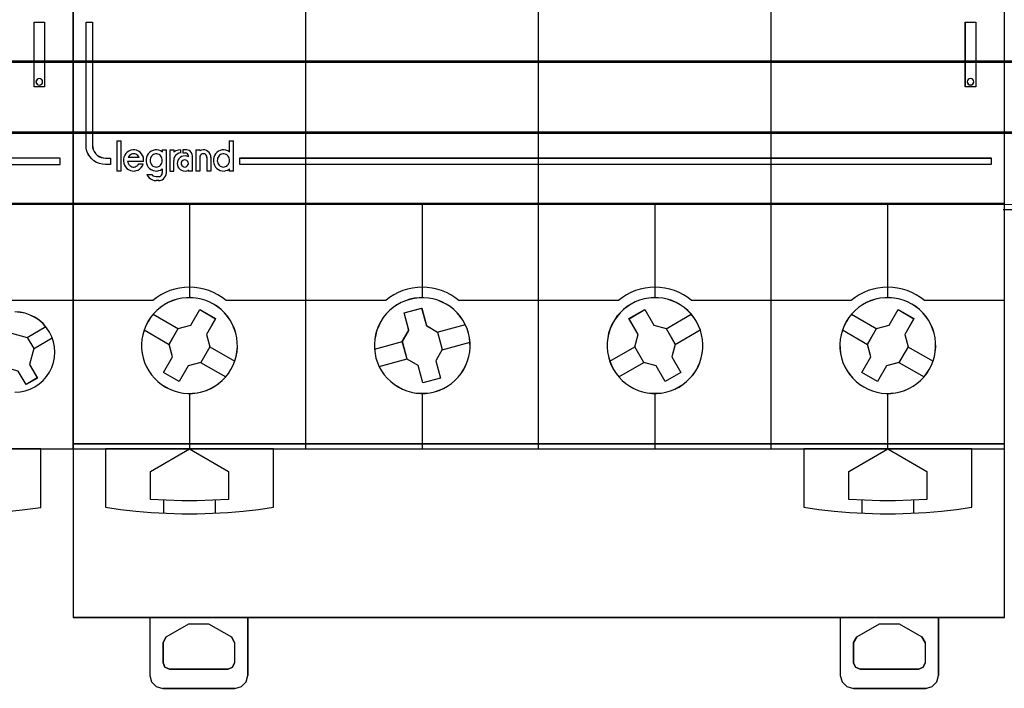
# Model space of a CAD drawing. Header units: millimetres. Extents: x -1290 to 1795, y -4192 to -1311.
# Tile 634 of 656: x 1080 to 1096, y -2899 to -2889. Entities that reach past the tile are written whole.
import ezdxf

# ---------------------------------------------------------------- set-up
doc = ezdxf.new("R2010")
doc.units = ezdxf.units.MM
doc.layers.add('30', color=7, linetype='Continuous')
doc.layers.add('45', color=7, linetype='Continuous')
doc.layers.add('Aparatura', color=7, linetype='Continuous', lineweight=13)

# ---------------------------------------------------------------- blocks, each defined once
blk = doc.blocks.new('*U374')
at = {"layer": '30', "color": 7}
for points in [[(548.842747, -112.648837), (117.158256, -112.648837), (117.158256, -114.163638), (117.158256, -135.23314), (117.158256, -136.747941), (548.842747, -136.747941), (548.842747, -135.23314), (548.842747, -114.163638), (548.842747, -112.648837)], [(117.158256, -136.659968), (548.842747, -136.659968), (117.158256, -136.659968)], [(548.842747, -136.659968), (117.158256, -136.659968), (117.158256, -138.13771), (117.158256, -139.699098), (117.158256, -142.236353), (548.842747, -142.236353), (548.842747, -139.699098), (548.842747, -138.13771), (548.842747, -136.659968)], [(548.79978, -136.703057), (117.201224, -136.703057), (117.201224, -138.157962), (117.201224, -139.69522), (117.201224, -142.193264), (548.79978, -142.193264), (548.79978, -139.69522), (548.79978, -138.157962), (548.79978, -136.703057)], [(117.158256, -142.14838), (548.842747, -142.14838), (117.158256, -142.14838)]]:
    blk.add_lwpolyline(points, close=True, dxfattribs=at)
blk = doc.blocks.new('*U375')
at = {"layer": '45', "color": 7}
for points in [[(153.640272, -83.671744), (171.62861, -83.671744), (171.62861, -83.671744), (171.62861, -166.638872), (171.62861, -166.638872), (153.640272, -166.638872), (153.640272, -166.638872), (135.646092, -166.638872), (135.646092, -166.638872), (117.657754, -166.638872), (117.657754, -166.638872), (117.657754, -83.671744), (117.657754, -83.671744), (135.646092, -83.671744), (135.646092, -83.671744), (153.640272, -83.671744), (153.640272, -83.671744)], [(153.637885, -83.67713), (171.623239, -83.67713), (171.623239, -166.633485), (153.637885, -166.633485), (135.646689, -166.633485), (117.661335, -166.633485), (117.661335, -83.67713), (135.646689, -83.67713), (153.637885, -83.67713)], [(168.613719, -138.656407), (168.613719, -133.650946), (168.613719, -133.650946), (169.426522, -133.650946), (169.426522, -133.650946), (169.426522, -138.656407), (169.426522, -138.656407), (168.613719, -138.656407), (168.613719, -138.656407)], [(168.61909, -138.651021), (168.61909, -133.656332), (169.421151, -133.656332), (169.421151, -138.651021), (168.61909, -138.651021)], [(130.553398, -144.152001), (130.553398, -144.649315), (170.624243, -144.649315), (170.624243, -144.152001), (130.553398, -144.152001)], [(165.38936, -157.135358), (166.254294, -156.638722), (166.862085, -157.684579), (168.089355, -158.011774), (168.586107, -158.876504), (168.258835, -160.103486), (168.860782, -161.1435), (167.995849, -161.645978), (167.393902, -160.605965), (166.166631, -160.272927), (165.664035, -159.408196), (165.991307, -158.181214), (165.38936, -157.135358)], [(156.131638, -166.628099), (156.131638, -171.141374), (156.131638, -171.141374), (157.558089, -171.334549), (159.007924, -171.480894), (160.451913, -171.580408), (161.895902, -171.638946), (163.351583, -171.638946), (164.795572, -171.580408), (166.245407, -171.480894), (167.689396, -171.334549), (169.127539, -171.141374), (169.127539, -171.141374), (169.127539, -166.628099), (156.131638, -166.628099)]]:
    blk.add_lwpolyline(points, close=True, dxfattribs=at)
at = {"layer": '45', "color": 255}
for points in [[(169.274345, -138.252451), (169.256421, -138.156922), (169.202649, -138.067362), (169.119004, -138.013627), (169.023409, -137.995715), (168.92184, -138.013627), (168.84417, -138.067362), (168.784423, -138.156922), (168.760524, -138.252451), (168.784423, -138.353952), (168.84417, -138.43157), (168.92184, -138.485305), (169.023409, -138.509188), (169.119004, -138.485305), (169.202649, -138.43157), (169.256421, -138.353952), (169.274345, -138.252451)], [(169.268974, -138.253349), (169.251425, -138.159489), (169.198777, -138.071496), (169.116881, -138.0187), (169.023285, -138.001101), (168.923839, -138.0187), (168.847792, -138.071496), (168.789294, -138.159489), (168.765895, -138.253349), (168.789294, -138.353075), (168.847792, -138.429336), (168.923839, -138.482132), (169.023285, -138.505597), (169.116881, -138.482132), (169.198777, -138.429336), (169.251425, -138.353075), (169.268974, -138.253349)]]:
    blk.add_lwpolyline(points, close=True, dxfattribs=at)
at = {"layer": '45', "color": 1}
blk.add_lwpolyline([(130.548027, -144.146615), (130.548027, -144.654701), (130.548027, -144.654701), (170.629614, -144.654701), (170.629614, -144.654701), (170.629614, -144.146615), (170.629614, -144.146615), (130.548027, -144.146615), (130.548027, -144.146615)], close=True, dxfattribs=at)
at = {"layer": '45', "color": 7}
for points in [[(117.657754, -147.645769), (171.62861, -147.645769)], [(167.124176, -162.247424), (167.527869, -162.218167), (167.91986, -162.142098), (168.306, -162.007516), (168.674589, -161.831973), (169.008074, -161.603768), (169.318157, -161.334603), (169.581435, -161.030329), (169.809609, -160.696799), (169.990978, -160.334011), (170.119692, -159.947818), (170.19575, -159.549921), (170.225003, -159.140322), (170.19575, -158.736575), (170.119692, -158.338678), (169.985127, -157.952485), (169.809609, -157.595549), (169.809609, -157.595549), (169.581435, -157.256167), (169.312307, -156.946042), (169.008074, -156.676877), (168.674589, -156.454523), (168.306, -156.27898), (167.92571, -156.144398), (167.527869, -156.068329), (167.118325, -156.039072)], [(167.125071, -162.242038), (167.528181, -162.212823), (167.919606, -162.136864), (168.30519, -162.002476), (168.673247, -161.827188), (169.00625, -161.599313), (169.315885, -161.330537), (169.578783, -161.026703), (169.806628, -160.693655), (169.987735, -160.331391), (170.116263, -159.945757), (170.192211, -159.548436), (170.221422, -159.139429), (170.192211, -158.736265), (170.116263, -158.338944), (169.981893, -157.953309), (169.806628, -157.596889), (169.806628, -157.596889), (169.578783, -157.257998), (169.310043, -156.948321), (169.00625, -156.679545), (168.673247, -156.457513), (168.30519, -156.282224), (167.925449, -156.147836), (167.528181, -156.071878), (167.119229, -156.042663)], [(166.860511, -157.681442), (168.090946, -158.009342), (168.090946, -158.009342), (168.58898, -158.875932), (168.58898, -158.875932), (168.260864, -160.105554), (168.260864, -160.105554), (168.864363, -161.147805), (168.864363, -161.147805), (167.997199, -161.651364), (167.997199, -161.651364), (167.3937, -160.609114)], [(168.081995, -158.017558), (169.524989, -157.17733)], [(168.579703, -158.882921), (170.020907, -158.048079)]]:
    blk.add_lwpolyline(points, dxfattribs=at)
at = {"layer": '45', "color": 251}
blk.add_lwpolyline([(117.657754, -155.132416), (171.62861, -155.132416)], dxfattribs=at)
blk = doc.blocks.new('*U376')
at = {"layer": '45', "color": 7}
for points in [[(225.578194, -83.666358), (243.567074, -83.666358), (243.567074, -83.666358), (243.567074, -166.638872), (243.567074, -166.638872), (225.578194, -166.638872), (225.578194, -166.638872), (207.589314, -166.638872), (207.589314, -166.638872), (189.612119, -166.638872), (189.612119, -166.638872), (171.623239, -166.638872), (171.623239, -166.638872), (171.623239, -83.666358), (171.623239, -83.666358), (189.612119, -83.666358), (189.612119, -83.666358), (207.589314, -83.666358), (207.589314, -83.666358), (225.578194, -83.666358), (225.578194, -83.666358)], [(172.631187, -133.649151), (173.122387, -133.649151), (173.122387, -143.142123), (173.13993, -143.317378), (173.180864, -143.486791), (173.256883, -143.644521), (173.356292, -143.784725), (173.48494, -143.913245), (173.625283, -144.012556), (173.783169, -144.0885), (173.95275, -144.129392), (174.128179, -144.146918), (174.51997, -144.146918), (174.51997, -144.649315), (174.128179, -144.649315), (173.894274, -144.625948), (173.660369, -144.573371), (173.438159, -144.479902), (173.23934, -144.357224), (173.063911, -144.205336), (172.911873, -144.030081), (172.789073, -143.831459), (172.695511, -143.60947), (172.642882, -143.375797), (172.631187, -143.142123), (172.631187, -133.649151)], [(240.559343, -133.64556), (241.370356, -133.64556), (241.370356, -133.64556), (241.370356, -138.656407), (241.370356, -138.656407), (240.559343, -138.656407), (240.559343, -138.656407), (240.559343, -133.64556), (240.559343, -133.64556)], [(240.564714, -133.649151), (241.366776, -133.649151), (241.366776, -138.651021), (240.564714, -138.651021), (240.564714, -133.649151)], [(178.048412, -144.841419), (178.137083, -144.829603), (178.225754, -144.805971), (178.302603, -144.764615), (178.37354, -144.705535), (178.432654, -144.628731), (178.479945, -144.540112), (178.503591, -144.451492), (178.521325, -144.356964), (178.509503, -144.256528), (178.491768, -144.162001), (178.450388, -144.079289), (178.403097, -144.002485), (178.343983, -143.931589), (178.267134, -143.872509), (178.178463, -143.837061), (178.095703, -143.825246), (178.00112, -143.825246), (177.918361, -143.837061), (177.835601, -143.872509), (177.758752, -143.931589), (177.687815, -144.002485), (177.640524, -144.079289), (177.605055, -144.162001), (177.58141, -144.256528), (177.58141, -144.356964), (177.587321, -144.451492), (177.62279, -144.540112), (177.66417, -144.628731), (177.723284, -144.705535), (177.794221, -144.764615), (177.876981, -144.805971), (177.959741, -144.829603), (178.048412, -144.841419)], [(180.535431, -144.567302), (180.517585, -144.477916), (180.475946, -144.400448), (180.416461, -144.340857), (180.339131, -144.299144), (180.255853, -144.281267), (180.166626, -144.299144), (180.095244, -144.340857), (180.035759, -144.400448), (179.988171, -144.477916), (179.982223, -144.567302), (179.988171, -144.650729), (180.035759, -144.728196), (180.095244, -144.787787), (180.166626, -144.829501), (180.255853, -144.841419), (180.339131, -144.829501), (180.416461, -144.787787), (180.475946, -144.728196), (180.517585, -144.650729), (180.535431, -144.567302)], [(183.240868, -144.841419), (183.329539, -144.829603), (183.412299, -144.805971), (183.495059, -144.764615), (183.565996, -144.705535), (183.62511, -144.628731), (183.66649, -144.540112), (183.701958, -144.451492), (183.70787, -144.356964), (183.70787, -144.256528), (183.684224, -144.162001), (183.648756, -144.079289), (183.595553, -144.002485), (183.530527, -143.931589), (183.453679, -143.872509), (183.370919, -143.837061), (183.282248, -143.825246), (183.193576, -143.825246), (183.104905, -143.837061), (183.022145, -143.872509), (182.945297, -143.931589), (182.886183, -144.002485), (182.838891, -144.079289), (182.7916, -144.162001), (182.773866, -144.256528), (182.767954, -144.356964), (182.785688, -144.451492), (182.809334, -144.540112), (182.850714, -144.628731), (182.909828, -144.705535), (182.986677, -144.764615), (183.063525, -144.805971), (183.152196, -144.829603), (183.240868, -144.841419)], [(183.824669, -160.492243), (183.994329, -160.164654), (184.128887, -159.825365), (184.222492, -159.474377), (184.292696, -159.117539), (184.321948, -158.754851), (184.316098, -158.398012), (184.275145, -158.035324), (184.199091, -157.678486), (184.087934, -157.333347), (183.941676, -156.999908), (183.766165, -156.684019), (183.561403, -156.379829), (183.321539, -156.110738), (183.064124, -155.853346), (182.777457, -155.631054), (182.473239, -155.43216), (182.14562, -155.262516), (181.8063, -155.12797), (181.455279, -155.034373), (181.110109, -154.964176), (180.735687, -154.934927), (180.378816, -154.940776), (180.016095, -154.981725), (179.659224, -155.057773), (179.314053, -155.168919), (178.980584, -155.315164), (178.664665, -155.490658), (178.366298, -155.695402), (178.091331, -155.935244), (177.833916, -156.192635), (177.611603, -156.479276), (177.412692, -156.789315), (177.248882, -157.111055), (177.108474, -157.450344), (177.014868, -157.801332), (176.944664, -158.15817), (176.915412, -158.520858), (176.921263, -158.877697), (176.962215, -159.240385), (177.03827, -159.597223), (177.149426, -159.942361), (177.295685, -160.2758), (177.471195, -160.59169), (177.681807, -160.89588), (177.915821, -161.164971), (178.173236, -161.422363), (178.459903, -161.644655), (178.769971, -161.843549), (179.09174, -162.007343), (179.43106, -162.147739), (179.782081, -162.241336), (180.138952, -162.311533), (180.501673, -162.340782), (180.858544, -162.334932), (181.227116, -162.293984), (181.578137, -162.217936), (181.923307, -162.10679), (182.256777, -161.960545), (182.572695, -161.785051), (182.876913, -161.580307), (183.146029, -161.340465), (183.403444, -161.083074), (183.625757, -160.796433), (183.824669, -160.492243)], [(183.819899, -160.489098), (183.989354, -160.161906), (184.123749, -159.823028), (184.217242, -159.472465), (184.287361, -159.11606), (184.316577, -158.753811), (184.310734, -158.397405), (184.269831, -158.035157), (184.193868, -157.678751), (184.082846, -157.334031), (183.936764, -157.000996), (183.761466, -156.68549), (183.556952, -156.381668), (183.317377, -156.112903), (183.060273, -155.855824), (182.773953, -155.633801), (182.470103, -155.435148), (182.142879, -155.265709), (181.80397, -155.131327), (181.453373, -155.037844), (181.10862, -154.967731), (180.734651, -154.938517), (180.378211, -154.94436), (180.015928, -154.985259), (179.659488, -155.061214), (179.314735, -155.172226), (178.981668, -155.318294), (178.666132, -155.493575), (178.368125, -155.69807), (178.093491, -155.937622), (177.836387, -156.194701), (177.614342, -156.480994), (177.415671, -156.790658), (177.25206, -157.112008), (177.111821, -157.450885), (177.018329, -157.801448), (176.948209, -158.157854), (176.918993, -158.520102), (176.924836, -158.876508), (176.965739, -159.238757), (177.041702, -159.595162), (177.152724, -159.939883), (177.298806, -160.272917), (177.474104, -160.588424), (177.684462, -160.892245), (177.918193, -161.16101), (178.175297, -161.41809), (178.461617, -161.640113), (178.771311, -161.838765), (179.092691, -162.002361), (179.431601, -162.142587), (179.782197, -162.23607), (180.138637, -162.306183), (180.50092, -162.335396), (180.857359, -162.329553), (181.225486, -162.288654), (181.576082, -162.212699), (181.920835, -162.101688), (182.253902, -161.95562), (182.569438, -161.780338), (182.873289, -161.575843), (183.142079, -161.336292), (183.399183, -161.079212), (183.621228, -160.792919), (183.819899, -160.489098)], [(202.178774, -157.68355), (202.067638, -157.332603), (201.921405, -156.999203), (201.745926, -156.677501), (201.535351, -156.379196), (201.307228, -156.104288), (201.038159, -155.852775), (200.763242, -155.62466), (200.447379, -155.431639), (200.125667, -155.267863), (199.798106, -155.127485), (199.441298, -155.033899), (199.084491, -154.963709), (198.721833, -154.940313), (198.359176, -154.940313), (197.996519, -154.987106), (197.645561, -155.063144), (197.300452, -155.174278), (196.967041, -155.314656), (196.651178, -155.495979), (196.347014, -155.694849), (196.072097, -155.934663), (195.820577, -156.192024), (195.592454, -156.478631), (195.399426, -156.782786), (195.235646, -157.104487), (195.101112, -157.443736), (195.001674, -157.794683), (194.931482, -158.15148), (194.908085, -158.514125), (194.908085, -158.876771), (194.954879, -159.239416), (195.025071, -159.602062), (195.142057, -159.941311), (195.28244, -160.27471), (195.463769, -160.590563), (195.668495, -160.894717), (195.902467, -161.169626), (196.165686, -161.421138), (196.452302, -161.649254), (196.756466, -161.842275), (197.078178, -162.00605), (197.417438, -162.14058), (197.762547, -162.240015), (198.119355, -162.310204), (198.482012, -162.333601), (198.844669, -162.333601), (199.207326, -162.286808), (199.558284, -162.210769), (199.903394, -162.099636), (200.236804, -161.959257), (200.552667, -161.777934), (200.856831, -161.579064), (201.131748, -161.33925), (201.389118, -161.07604), (201.611392, -160.795282), (201.804419, -160.491128), (201.979898, -160.163577), (202.102733, -159.830177), (202.21387, -159.47923), (202.272363, -159.122434), (202.307459, -158.759788), (202.295761, -158.397143), (202.260665, -158.034497), (202.178774, -157.68355)], [(202.175318, -157.685605), (202.064289, -157.335084), (201.918198, -157.002089), (201.742888, -156.680778), (201.532517, -156.382835), (201.304615, -156.10826), (201.035807, -155.857054), (200.761156, -155.629215), (200.445599, -155.436428), (200.124198, -155.272852), (199.796954, -155.132643), (199.440492, -155.039171), (199.084029, -154.969067), (198.721723, -154.945699), (198.359417, -154.945699), (197.997111, -154.992435), (197.646492, -155.068381), (197.301717, -155.17938), (196.968629, -155.319588), (196.653072, -155.500691), (196.349202, -155.699319), (196.074551, -155.938842), (195.823274, -156.195891), (195.595372, -156.48215), (195.402532, -156.785935), (195.238909, -157.107246), (195.104506, -157.446083), (195.005164, -157.796604), (194.93504, -158.152967), (194.911665, -158.515172), (194.911665, -158.877377), (194.958414, -159.239582), (195.028538, -159.601787), (195.145411, -159.940625), (195.285659, -160.27362), (195.466812, -160.589089), (195.671339, -160.892874), (195.905085, -161.167448), (196.168049, -161.418655), (196.454388, -161.646494), (196.758258, -161.839281), (197.079658, -162.002857), (197.41859, -162.137224), (197.763365, -162.236538), (198.119827, -162.306642), (198.482133, -162.33001), (198.84444, -162.33001), (199.206746, -162.283274), (199.557365, -162.207328), (199.90214, -162.096329), (200.235228, -161.956121), (200.550784, -161.775018), (200.854654, -161.57639), (201.129306, -161.336867), (201.386426, -161.073976), (201.608485, -160.793559), (201.801325, -160.489774), (201.976634, -160.162621), (202.099351, -159.829626), (202.21038, -159.479105), (202.268817, -159.122742), (202.303879, -158.760537), (202.292191, -158.398332), (202.257129, -158.036127), (202.175318, -157.685605)], [(219.79211, -156.788982), (219.593199, -156.478998), (219.370886, -156.192409), (219.11347, -155.935064), (218.838504, -155.695265), (218.540137, -155.490558), (218.224218, -155.315096), (217.890748, -155.168877), (217.545578, -155.05775), (217.188707, -154.981717), (216.825986, -154.940775), (216.469115, -154.934927), (216.106393, -154.96417), (215.749522, -155.034355), (215.398502, -155.127936), (215.059182, -155.268306), (214.737413, -155.432071), (214.427345, -155.630928), (214.146528, -155.847332), (213.889113, -156.104677), (213.649249, -156.379569), (213.444487, -156.677855), (213.263126, -156.999537), (213.122718, -157.332916), (213.005711, -157.677992), (212.929657, -158.034766), (212.894554, -158.39154), (212.882854, -158.754163), (212.917956, -159.116786), (212.98231, -159.47356), (213.081765, -159.824485), (213.210473, -160.163713), (213.380133, -160.491243), (213.579045, -160.795378), (213.807208, -161.076119), (214.058773, -161.339313), (214.339589, -161.573263), (214.632107, -161.783818), (214.953876, -161.953432), (215.281495, -162.105499), (215.626665, -162.216626), (215.989387, -162.286811), (216.340407, -162.333601), (216.708979, -162.333601), (217.0717, -162.310206), (217.428571, -162.240021), (217.779592, -162.140592), (218.113062, -162.011919), (218.440681, -161.842305), (218.744899, -161.643448), (219.031566, -161.421195), (219.288981, -161.16385), (219.528845, -160.888959), (219.733607, -160.590672), (219.909117, -160.274839), (220.055376, -159.94146), (220.160682, -159.596384), (220.242587, -159.23961), (220.283539, -158.876987), (220.28939, -158.520213), (220.260138, -158.15759), (220.189934, -157.800816), (220.096328, -157.449891), (219.95592, -157.110663), (219.79211, -156.788982)], [(219.78734, -156.790773), (219.588669, -156.48109), (219.366625, -156.194779), (219.109521, -155.937684), (218.834887, -155.698117), (218.53688, -155.49361), (218.221343, -155.318317), (217.888277, -155.17224), (217.543523, -155.061222), (217.187084, -154.985262), (216.824801, -154.94436), (216.468361, -154.938517), (216.106078, -154.967733), (215.749638, -155.03785), (215.399042, -155.131339), (215.060132, -155.271573), (214.738752, -155.435179), (214.429059, -155.633844), (214.148581, -155.850037), (213.891477, -156.107133), (213.651903, -156.381757), (213.447389, -156.679754), (213.266247, -157.001124), (213.126009, -157.334179), (213.009143, -157.678921), (212.933181, -158.035348), (212.898121, -158.391776), (212.886434, -158.754047), (212.921494, -159.116318), (212.98577, -159.472745), (213.085106, -159.82333), (213.213658, -160.162228), (213.383113, -160.489441), (213.581784, -160.793281), (213.809672, -161.073748), (214.060932, -161.336687), (214.34141, -161.57041), (214.633573, -161.780761), (214.954953, -161.95021), (215.282177, -162.10213), (215.62693, -162.213149), (215.989213, -162.283265), (216.339809, -162.33001), (216.707935, -162.33001), (217.070218, -162.306638), (217.426658, -162.236521), (217.777254, -162.137189), (218.110321, -162.008641), (218.437544, -161.839192), (218.741394, -161.640527), (219.027715, -161.41849), (219.284819, -161.161395), (219.524393, -160.88677), (219.728908, -160.588773), (219.904206, -160.273247), (220.050288, -159.940192), (220.155467, -159.59545), (220.237272, -159.239022), (220.278175, -158.876751), (220.284019, -158.520324), (220.254802, -158.158053), (220.184683, -157.801625), (220.091191, -157.451041), (219.950952, -157.112142), (219.78734, -156.790773)], [(237.771771, -160.492243), (237.941431, -160.164654), (238.081839, -159.825365), (238.175445, -159.474377), (238.239799, -159.117539), (238.274901, -158.754851), (238.26905, -158.398012), (238.228098, -158.035324), (238.152043, -157.678486), (238.040887, -157.333347), (237.894628, -156.999908), (237.719118, -156.684019), (237.508506, -156.379829), (237.274492, -156.110738), (237.017077, -155.853346), (236.73041, -155.631054), (236.420342, -155.43216), (236.098573, -155.262516), (235.759253, -155.12797), (235.408232, -155.034373), (235.051361, -154.964176), (234.68864, -154.934927), (234.331769, -154.940776), (233.969047, -154.981725), (233.612176, -155.057773), (233.267006, -155.168919), (232.933536, -155.315164), (232.617618, -155.490658), (232.3134, -155.695402), (232.044284, -155.935244), (231.786869, -156.192635), (231.564556, -156.479276), (231.365644, -156.789315), (231.195984, -157.111055), (231.061426, -157.450344), (230.967821, -157.801332), (230.897617, -158.15817), (230.868365, -158.520858), (230.874215, -158.877697), (230.915168, -159.240385), (230.991222, -159.597223), (231.102379, -159.942361), (231.248637, -160.2758), (231.424148, -160.59169), (231.62891, -160.89003), (231.868774, -161.164971), (232.126189, -161.422363), (232.412856, -161.644655), (232.717074, -161.837699), (233.044693, -162.007343), (233.384013, -162.147739), (233.735034, -162.241336), (234.080204, -162.311533), (234.454626, -162.340782), (234.811497, -162.334932), (235.174218, -162.293984), (235.531089, -162.217936), (235.87626, -162.10679), (236.209729, -161.960545), (236.525648, -161.785051), (236.818165, -161.574458), (237.098981, -161.340465), (237.356397, -161.083074), (237.57871, -160.796433), (237.771771, -160.492243)], [(237.76713, -160.489098), (237.936544, -160.161906), (238.076748, -159.823028), (238.170218, -159.472465), (238.234479, -159.11606), (238.26953, -158.753811), (238.263688, -158.397405), (238.222795, -158.035157), (238.146851, -157.678751), (238.035855, -157.334031), (237.889809, -157.000996), (237.714553, -156.68549), (237.504246, -156.381668), (237.270572, -156.112903), (237.01353, -155.855824), (236.727279, -155.633801), (236.41766, -155.435148), (236.096358, -155.265709), (235.75753, -155.131327), (235.407019, -155.037844), (235.050665, -154.967731), (234.68847, -154.938517), (234.332117, -154.94436), (233.969921, -154.985259), (233.613568, -155.061214), (233.268898, -155.172226), (232.935912, -155.318294), (232.620452, -155.493575), (232.316675, -155.69807), (232.04795, -155.937622), (231.790908, -156.194701), (231.568917, -156.480994), (231.370294, -156.790658), (231.20088, -157.112008), (231.066517, -157.450885), (230.973047, -157.801448), (230.902945, -158.157854), (230.873736, -158.520102), (230.879578, -158.876508), (230.920471, -159.238757), (230.996415, -159.595162), (231.10741, -159.939883), (231.253457, -160.272917), (231.428712, -160.588424), (231.633177, -160.886403), (231.872694, -161.16101), (232.129736, -161.41809), (232.415987, -161.640113), (232.719763, -161.832923), (233.046907, -162.002361), (233.385735, -162.142587), (233.736247, -162.23607), (234.080917, -162.306183), (234.454796, -162.335396), (234.811149, -162.329553), (235.173344, -162.288654), (235.529698, -162.212699), (235.874367, -162.101688), (236.207353, -161.95562), (236.522814, -161.780338), (236.814907, -161.57), (237.095316, -161.336292), (237.352358, -161.079212), (237.574348, -160.792919), (237.76713, -160.489098)], [(181.415501, -155.857741), (182.62831, -156.560086), (182.62831, -156.560086), (181.931091, -157.77163), (181.931091, -157.77163), (182.188886, -158.7315), (182.188886, -158.7315), (181.485809, -159.948897), (181.485809, -159.948897), (180.524937, -160.206424), (180.524937, -160.206424), (179.821859, -161.417968), (179.821859, -161.417968), (178.609051, -160.715623), (178.609051, -160.715623), (179.312128, -159.504079), (179.312128, -159.504079), (179.048474, -158.544209), (179.048474, -158.544209), (179.751552, -157.326812), (179.751552, -157.326812), (180.718283, -157.069285), (180.718283, -157.069285), (181.415501, -155.857741), (181.415501, -155.857741)], [(181.413372, -155.861332), (182.622939, -156.562542), (181.927584, -157.77213), (182.18469, -158.730452), (181.483491, -159.945883), (180.525187, -160.202994), (179.823989, -161.412582), (178.614422, -160.711371), (179.31562, -159.501783), (179.052671, -158.543462), (179.753869, -157.32803), (180.718017, -157.07092), (181.413372, -155.861332)], [(197.204313, -156.109208), (198.558436, -155.746429), (198.558436, -155.746429), (198.92188, -157.098072), (198.92188, -157.098072), (199.777733, -157.601282), (199.777733, -157.601282), (200.141177, -158.952925), (200.141177, -158.952925), (199.648769, -159.813062), (199.648769, -159.813062), (200.012213, -161.164706), (200.012213, -161.164706), (198.65809, -161.527485), (198.65809, -161.527485), (198.294646, -160.175841), (198.294646, -160.175841), (197.427069, -159.678483), (197.427069, -159.678483), (197.063625, -158.320988), (197.063625, -158.320988), (197.561895, -157.460851), (197.561895, -157.460851), (197.204313, -156.109208), (197.204313, -156.109208)], [(197.207484, -156.11403), (198.557669, -155.751815), (198.920056, -157.10136), (199.773419, -157.603788), (200.135806, -158.953332), (199.64483, -159.812134), (200.007217, -161.161678), (198.657033, -161.523894), (198.294646, -160.174349), (197.429592, -159.677763), (197.067205, -158.322376), (197.564026, -157.463575), (197.207484, -156.11403)], [(214.576492, -156.560086), (215.788761, -155.857741), (215.788761, -155.857741), (216.485668, -157.069285), (216.485668, -157.069285), (217.451969, -157.326812), (217.451969, -157.326812), (218.148877, -158.544209), (218.148877, -158.544209), (217.891197, -159.504079), (217.891197, -159.504079), (218.593961, -160.715623), (218.593961, -160.715623), (217.381693, -161.417968), (217.381693, -161.417968), (216.678928, -160.206424), (216.678928, -160.206424), (215.72434, -159.943044), (215.72434, -159.943044), (215.021576, -158.7315), (215.021576, -158.7315), (215.2734, -157.77163), (215.2734, -157.77163), (214.576492, -156.560086), (214.576492, -156.560086)], [(214.580073, -156.562542), (215.79018, -155.861332), (216.485846, -157.07092), (217.450424, -157.32803), (218.146089, -158.543462), (217.888869, -159.501783), (218.59038, -160.711371), (217.380273, -161.412582), (216.678761, -160.202994), (215.725875, -159.94004), (215.024364, -158.730452), (215.275739, -157.77213), (214.580073, -156.562542)], [(235.368454, -155.857741), (236.581262, -156.560086), (236.581262, -156.560086), (235.884044, -157.77163), (235.884044, -157.77163), (236.141839, -158.7315), (236.141839, -158.7315), (235.438761, -159.948897), (235.438761, -159.948897), (234.477889, -160.206424), (234.477889, -160.206424), (233.774812, -161.417968), (233.774812, -161.417968), (232.562003, -160.715623), (232.562003, -160.715623), (233.259222, -159.504079), (233.259222, -159.504079), (233.001427, -158.544209), (233.001427, -158.544209), (233.704504, -157.326812), (233.704504, -157.326812), (234.665376, -157.069285), (234.665376, -157.069285), (235.368454, -155.857741), (235.368454, -155.857741)], [(235.366324, -155.861332), (236.575891, -156.562542), (235.880536, -157.77213), (236.137642, -158.730452), (235.436444, -159.945883), (234.47814, -160.202994), (233.776941, -161.412582), (232.567374, -160.711371), (233.262729, -159.501783), (233.005623, -158.543462), (233.706822, -157.32803), (234.665126, -157.07092), (235.366324, -155.861332)], [(174.12252, -166.628099), (174.12252, -171.128472), (174.12252, -171.128472), (175.297793, -171.298187), (176.478913, -171.432789), (177.660033, -171.532277), (178.841153, -171.602504), (180.02812, -171.631765), (181.20924, -171.631765), (182.402055, -171.602504), (183.583175, -171.532277), (184.764295, -171.432789), (185.945415, -171.298187), (187.114841, -171.128472), (187.114841, -171.128472), (187.114841, -166.628099), (174.12252, -166.628099)], [(177.610055, -168.367306), (180.624534, -166.628099), (180.624534, -166.628099), (183.627306, -168.367306), (183.627306, -168.367306), (183.627306, -170.528139), (183.627306, -170.528139), (182.427368, -170.59841), (181.221576, -170.633545), (180.021638, -170.633545), (178.8217, -170.59841), (177.610055, -170.528139), (177.610055, -170.528139), (177.610055, -168.367306), (177.610055, -168.367306)], [(228.075472, -166.628099), (228.075472, -171.128472), (228.075472, -171.128472), (229.244898, -171.298187), (230.426018, -171.432789), (231.607138, -171.532277), (232.788258, -171.602504), (233.981073, -171.631765), (235.162193, -171.631765), (236.34916, -171.602504), (237.53028, -171.532277), (238.7114, -171.432789), (239.89252, -171.298187), (241.067793, -171.128472), (241.067793, -171.128472), (241.067793, -166.628099), (228.075472, -166.628099)], [(231.563007, -168.367306), (234.565779, -166.628099), (234.565779, -166.628099), (237.580258, -168.367306), (237.580258, -168.367306), (237.580258, -170.528139), (237.580258, -170.528139), (236.368613, -170.59841), (235.168675, -170.633545), (233.968737, -170.633545), (232.762945, -170.59841), (231.563007, -170.528139), (231.563007, -170.528139), (231.563007, -168.367306), (231.563007, -168.367306)]]:
    blk.add_lwpolyline(points, close=True, dxfattribs=at)
at = {"layer": '45', "color": 251}
blk.add_lwpolyline([(225.576404, -83.671744), (243.563493, -83.671744), (243.563493, -166.633485), (225.576404, -166.633485), (207.589315, -166.633485), (189.613909, -166.633485), (171.62682, -166.633485), (171.62682, -83.671744), (189.613909, -83.671744), (207.589315, -83.671744), (225.576404, -83.671744)], close=True, dxfattribs=at)
at = {"layer": '45', "color": 7}
for points in [[(189.60875, -166.638872), (189.60875, -116.952313)], [(207.583519, -166.638872), (207.583519, -116.952313)], [(225.570821, -166.638872), (225.570821, -116.952313)], [(175.015887, -142.809072), (175.015887, -145.15022)], [(175.015887, -142.809072), (175.336354, -142.809072)], [(175.325612, -142.809072), (175.325612, -145.15022)], [(183.697128, -142.809072), (183.697128, -143.685208)], [(183.697128, -142.809072), (184.017594, -142.809072)], [(184.006853, -142.809072), (184.006853, -145.15022)], [(177.078331, -144.403855), (177.078331, -144.245179), (177.054778, -144.092379), (176.995895, -143.945457), (176.913459, -143.816165), (176.801581, -143.698627), (176.677927, -143.604597), (176.530719, -143.545828), (176.3894, -143.516444), (176.236304, -143.516444), (176.083208, -143.545828), (175.941889, -143.604597), (175.812346, -143.692751), (175.706357, -143.798535), (175.618032, -143.927826), (175.559149, -144.080626), (175.529708, -144.227548), (175.529708, -144.392101), (175.553261, -144.550777), (175.606256, -144.703576), (175.688692, -144.838745), (175.788793, -144.944529), (175.918336, -145.038559), (176.053767, -145.103205), (176.200974, -145.138467), (176.35407, -145.15022), (176.495389, -145.120836), (176.642597, -145.073821), (176.778028, -144.985667), (176.884017, -144.879883), (176.97823, -144.750592), (177.037113, -144.597792)], [(178.521325, -143.67512), (178.391646, -143.586967), (178.250177, -143.539951), (178.096919, -143.516444), (177.955451, -143.516444), (177.802193, -143.557582), (177.666619, -143.616351), (177.542833, -143.710381), (177.436732, -143.816165), (177.354209, -143.951334), (177.295263, -144.092379), (177.271685, -144.256932), (177.271685, -144.403855), (177.295263, -144.568408), (177.354209, -144.709453), (177.436732, -144.844622), (177.542833, -144.956283), (177.666619, -145.044436), (177.802193, -145.103205), (177.955451, -145.138467), (178.096919, -145.15022), (178.250177, -145.120836), (178.391646, -145.073821), (178.521325, -144.985667)], [(178.510584, -143.516444), (178.510584, -143.685208)], [(178.510584, -143.516444), (178.83105, -143.516444)], [(178.820308, -143.516444), (178.820308, -145.308212)], [(179.088855, -143.516444), (179.088855, -145.15022)], [(179.088855, -143.516444), (179.409322, -143.516444)], [(179.923143, -143.516444), (179.738354, -143.528892), (179.559525, -143.591131), (179.39858, -143.703161)], [(179.39858, -143.516444), (179.39858, -143.703161)], [(179.923143, -143.74984), (179.792002, -143.779582), (179.660861, -143.850961), (179.547604, -143.946133), (179.46415, -144.065098), (179.410502, -144.190012), (179.39858, -144.338718)], [(179.912401, -143.516444), (179.912401, -143.760613)], [(180.103964, -143.516444), (180.103964, -143.74984)], [(180.377883, -143.516444), (180.103964, -143.516444)], [(180.103964, -143.737273), (180.302689, -143.737273)], [(180.535431, -143.983237), (180.517169, -143.89715), (180.456299, -143.817211), (180.377167, -143.768018), (180.291948, -143.737273)], [(180.845155, -143.983237), (180.82723, -143.863546), (180.779428, -143.743856), (180.701751, -143.654088), (180.606148, -143.576289), (180.486644, -143.528413), (180.367141, -143.516444)], [(181.102961, -143.516444), (181.102961, -145.15022)], [(181.102961, -143.516444), (181.423427, -143.516444)], [(182.277408, -144.099935), (182.259639, -143.968948), (182.21818, -143.843914), (182.141184, -143.724834), (182.04642, -143.635524), (181.927965, -143.564076), (181.803587, -143.522398), (181.673286, -143.516444), (181.537063, -143.528352), (181.412685, -143.581938)], [(181.412685, -143.516444), (181.412685, -143.591849)], [(183.70787, -143.67512), (183.584211, -143.586967), (183.436998, -143.539951), (183.295673, -143.516444), (183.142571, -143.516444), (183.001247, -143.557582), (182.854034, -143.616351), (182.736263, -143.710381), (182.63027, -143.816165), (182.553719, -143.951334), (182.494833, -144.092379), (182.465391, -144.256932), (182.465391, -144.403855), (182.494833, -144.568408), (182.553719, -144.709453), (182.63027, -144.844622), (182.736263, -144.956283), (182.854034, -145.044436), (183.001247, -145.103205), (183.142571, -145.138467), (183.295673, -145.15022), (183.436998, -145.120836), (183.584211, -145.073821), (183.70787, -144.985667)], [(175.839433, -144.397965), (177.078331, -144.397965)], [(175.839433, -144.397965), (175.857201, -144.493847), (175.89866, -144.583736), (175.946042, -144.655648), (176.00527, -144.727559), (176.082266, -144.781492), (176.159261, -144.823441), (176.254026, -144.841419), (176.336944, -144.841419), (176.425785, -144.823441), (176.508704, -144.787485), (176.5857, -144.745537), (176.644927, -144.673625), (176.704155, -144.595721)], [(176.722058, -144.099935), (176.68064, -144.026685), (176.62147, -143.953434), (176.550467, -143.892392), (176.473547, -143.855767), (176.39071, -143.83135), (176.307873, -143.825246), (176.219119, -143.83135), (176.136282, -143.855767), (176.059362, -143.892392), (175.988359, -143.953434), (175.92919, -144.026685), (175.887771, -144.099935)], [(175.887771, -144.089163), (176.722058, -144.089163)], [(179.088855, -145.15022), (179.409322, -145.15022), (179.409322, -144.327946)], [(180.535431, -144.04313), (180.41131, -144.001909), (180.275369, -143.972465), (180.139427, -143.990131), (180.009397, -144.031353), (179.903008, -144.102018), (179.796619, -144.196238), (179.731603, -144.302236), (179.69023, -144.43179), (179.672498, -144.567231), (179.69023, -144.702673), (179.731603, -144.820449), (179.796619, -144.938224), (179.903008, -145.032445), (180.009397, -145.097221), (180.139427, -145.138443), (180.275369, -145.15022), (180.41131, -145.132554), (180.535431, -145.079555)], [(180.524689, -143.972465), (180.524689, -144.053256)], [(180.834413, -143.972465), (180.834413, -145.15022)], [(181.967683, -144.099935), (181.94978, -144.014476), (181.913974, -143.935121), (181.854296, -143.874079), (181.782684, -143.83135), (181.693168, -143.825246), (181.60962, -143.83135), (181.526072, -143.874079), (181.466395, -143.935121), (181.430588, -144.014476), (181.412685, -144.099935)], [(181.412685, -144.089163), (181.412685, -145.15022)], [(181.956941, -144.089163), (181.956941, -145.15022)], [(182.266666, -144.089163), (182.266666, -145.15022)], [(175.015887, -145.139448), (175.336354, -145.139448)], [(176.693413, -144.590068), (177.037154, -144.590068)], [(178.229504, -145.886318), (178.36649, -145.874421), (178.49752, -145.826835), (178.610682, -145.755456), (178.70002, -145.660284), (178.771491, -145.553215), (178.813182, -145.422353), (178.83105, -145.29744)], [(178.229504, -145.577516), (178.320698, -145.565339), (178.399733, -145.522718), (178.466609, -145.461832), (178.503087, -145.38268), (178.521325, -145.29744)], [(178.510584, -144.976071), (178.510584, -145.308212)], [(180.524689, -145.069429), (180.524689, -145.15022)], [(180.524689, -145.139448), (180.845155, -145.139448)], [(181.102961, -145.139448), (181.423427, -145.139448)], [(181.956941, -145.139448), (182.277408, -145.139448)], [(183.697128, -144.976071), (183.697128, -145.15022)], [(183.697128, -145.139448), (184.017594, -145.139448)], [(177.312862, -145.432092), (177.395876, -145.557602), (177.496678, -145.671158), (177.615268, -145.766784), (177.751647, -145.832528), (177.899885, -145.874364), (178.054053, -145.886318)], [(177.312862, -145.432092), (177.708522, -145.432092)], [(177.69778, -145.432092), (177.800435, -145.514288), (177.921206, -145.558547), (178.054053, -145.577516)], [(178.043311, -145.566744), (178.240246, -145.566744)], [(178.240246, -145.875545), (178.043311, -145.875545)], [(171.623239, -147.640383), (189.619492, -147.640383)], [(180.617785, -147.640383), (180.617785, -154.945699)], [(189.60875, -147.640383), (207.594261, -147.640383)], [(198.592554, -147.640383), (198.592554, -154.945699)], [(207.583519, -147.640383), (225.581563, -147.640383)], [(216.585227, -147.640383), (216.585227, -154.945699)], [(225.570821, -147.640383), (243.567074, -147.640383)], [(234.559996, -147.640383), (234.559996, -154.945699)], [(177.821312, -156.213222), (179.760224, -157.335322)], [(217.444578, -157.335322), (219.38349, -156.213222)], [(231.774265, -156.213222), (233.713176, -157.335322)], [(177.119508, -157.423294), (179.05842, -158.548984)], [(199.767001, -157.608216), (201.935074, -157.019338)], [(218.139221, -158.548984), (220.083503, -157.423294)], [(231.072461, -157.423294), (233.011373, -158.548984)], [(182.17894, -158.724929), (184.117852, -159.852415)], [(194.908085, -158.906261), (197.074367, -158.315588)], [(200.130435, -158.958326), (202.296717, -158.369448)], [(213.08695, -159.852415), (215.031233, -158.724929)], [(236.131893, -158.724929), (238.070805, -159.852415)], [(195.269728, -160.259961), (197.43601, -159.671084)], [(181.477137, -159.940387), (183.416048, -161.060691)], [(213.786963, -161.060691), (215.733036, -159.935001)], [(235.430089, -159.940387), (237.369001, -161.060691)], [(180.617785, -162.328215), (180.617785, -166.638872)], [(198.592554, -162.328215), (198.592554, -166.638872)], [(216.585227, -162.328215), (216.585227, -166.638872)], [(234.559996, -162.328215), (234.559996, -166.638872)], [(178.614422, -170.576094), (178.614422, -171.592267)], [(182.610406, -170.576094), (182.610406, -171.592267)], [(232.569165, -170.576094), (232.569165, -171.592267)], [(236.563359, -170.576094), (236.563359, -171.592267)]]:
    blk.add_lwpolyline(points, dxfattribs=at)
at = {"layer": '45', "color": 1}
for points in [[(172.627606, -133.64556), (173.121135, -133.64556), (173.121135, -133.64556), (173.121135, -143.146279), (173.121135, -143.146279), (173.138761, -143.321677), (173.179888, -143.491229), (173.256268, -143.649087), (173.356148, -143.789405), (173.485406, -143.91803), (173.626414, -144.017422), (173.785048, -144.093428), (173.955433, -144.134354), (174.131693, -144.151894), (174.131693, -144.151894), (174.525341, -144.151894), (174.525341, -144.151894), (174.525341, -144.654701), (174.525341, -144.654701), (174.131693, -144.654701), (174.131693, -144.654701), (173.89668, -144.631315), (173.661666, -144.578696), (173.438403, -144.48515), (173.238642, -144.362372), (173.062381, -144.21036), (172.909623, -144.034962), (172.78624, -143.836178), (172.692235, -143.614007), (172.639357, -143.380143), (172.627606, -143.146279), (172.627606, -143.146279), (172.627606, -133.64556), (172.627606, -133.64556)], [(184.509931, -144.141229), (242.568078, -144.141229), (242.568078, -144.141229), (242.568078, -144.654701), (242.568078, -144.654701), (184.509931, -144.654701), (184.509931, -144.654701), (184.509931, -144.141229), (184.509931, -144.141229)], [(184.513512, -144.144819), (242.564497, -144.144819), (242.564497, -144.649315), (184.513512, -144.649315), (184.513512, -144.144819)]]:
    blk.add_lwpolyline(points, close=True, dxfattribs=at)
at = {"layer": '45', "color": 255}
for points in [[(241.21997, -138.247065), (241.202025, -138.151535), (241.142207, -138.067947), (241.064444, -138.014211), (240.962754, -137.990329), (240.867046, -138.014211), (240.783301, -138.067947), (240.729466, -138.151535), (240.71152, -138.247065), (240.729466, -138.348566), (240.783301, -138.426184), (240.867046, -138.48589), (240.962754, -138.503802), (241.064444, -138.48589), (241.142207, -138.426184), (241.202025, -138.348566), (241.21997, -138.247065)], [(241.214599, -138.247963), (241.197033, -138.154103), (241.138479, -138.071976), (241.062359, -138.01918), (240.962817, -137.995715), (240.869131, -138.01918), (240.787156, -138.071976), (240.734457, -138.154103), (240.716891, -138.247963), (240.734457, -138.347689), (240.787156, -138.42395), (240.869131, -138.482612), (240.962817, -138.500211), (241.062359, -138.482612), (241.138479, -138.42395), (241.197033, -138.347689), (241.214599, -138.247963)]]:
    blk.add_lwpolyline(points, close=True, dxfattribs=at)
at = {"layer": '45', "color": 251}
for points in [[(183.451855, -155.15037), (183.141584, -154.91405), (182.819605, -154.707271), (182.474209, -154.541847), (182.122959, -154.394148), (181.754147, -154.275988), (181.37948, -154.199184), (180.998959, -154.15192), (180.624293, -154.134197), (180.237918, -154.15192), (179.857397, -154.199184), (179.48273, -154.275988), (179.113918, -154.394148), (178.762668, -154.541847), (178.417272, -154.707271), (178.101147, -154.91405), (177.790877, -155.15037)], [(201.437366, -155.15037), (201.127193, -154.91405), (200.799464, -154.707271), (200.465882, -154.541847), (200.103038, -154.394148), (199.740195, -154.275988), (199.365647, -154.199184), (198.985246, -154.15192), (198.598993, -154.134197), (198.224445, -154.15192), (197.838193, -154.199184), (197.469497, -154.275988), (197.100801, -154.394148), (196.749662, -154.541847), (196.404376, -154.707271), (196.076646, -154.91405), (195.778178, -155.15037)], [(219.412135, -155.15037), (219.113667, -154.91405), (218.785937, -154.707271), (218.440651, -154.541847), (218.089512, -154.394148), (217.720816, -154.275988), (217.35212, -154.199184), (216.965868, -154.15192), (216.59132, -154.134197), (216.205067, -154.15192), (215.824666, -154.199184), (215.450118, -154.275988), (215.087275, -154.394148), (214.724431, -154.541847), (214.390849, -154.707271), (214.06312, -154.91405), (213.752947, -155.15037)], [(237.399436, -155.15037), (237.089166, -154.91405), (236.773041, -154.707271), (236.427645, -154.541847), (236.070541, -154.394148), (235.707582, -154.275988), (235.332916, -154.199184), (234.952395, -154.15192), (234.56602, -154.134197), (234.191354, -154.15192), (233.810833, -154.199184), (233.436166, -154.275988), (233.067354, -154.394148), (232.716104, -154.541847), (232.370708, -154.707271), (232.042875, -154.91405), (231.738458, -155.15037)], [(171.623239, -155.139598), (177.801619, -155.139598)], [(183.439323, -155.139598), (189.619492, -155.139598)], [(189.60875, -155.139598), (195.78892, -155.139598)], [(201.426624, -155.139598), (207.594261, -155.139598)], [(207.583519, -155.139598), (213.763689, -155.139598)], [(219.401393, -155.139598), (225.581563, -155.139598)], [(225.570821, -155.139598), (231.7492, -155.139598)], [(237.386904, -155.139598), (243.567074, -155.139598)]]:
    blk.add_lwpolyline(points, dxfattribs=at)
blk = doc.blocks.new('*U377')
at = {"layer": '45', "color": 139}
for points in [[(243.495461, -148.128721), (315.433925, -148.128721)], [(171.621449, -166.23312), (243.577816, -166.23312)], [(243.577816, -179.658815), (171.621449, -179.658815)], [(177.556345, -179.658815), (177.556345, -184.134644)], [(178.825679, -181.145372), (180.580188, -180.141766)], [(180.578398, -180.141766), (182.100166, -180.141766)], [(182.098376, -180.141766), (183.854676, -181.145372)], [(185.120429, -179.658815), (185.120429, -184.134644)], [(230.904171, -179.658815), (230.904171, -184.134644)], [(232.173505, -181.145372), (233.936966, -180.141766)], [(233.935176, -180.141766), (235.447992, -180.141766)], [(235.446202, -180.141766), (237.211453, -181.145372)], [(238.477206, -179.658815), (238.477206, -184.134644)], [(178.827469, -181.143576), (178.582196, -181.585235)], [(178.582196, -181.583439), (178.582196, -183.157969)], [(184.096368, -181.585235), (183.852885, -181.143576)], [(184.094578, -181.583439), (184.094578, -183.157969)], [(232.173505, -181.143576), (231.930022, -181.585235)], [(231.930022, -181.583439), (231.930022, -183.157969)], [(237.453146, -181.585235), (237.209663, -181.143576)], [(237.451355, -181.583439), (237.451355, -183.157969)], [(178.582196, -183.157969), (178.726482, -183.497824), (179.069162, -183.640921)], [(183.609403, -183.640921), (183.952082, -183.497824), (184.096368, -183.157969)], [(231.930022, -183.157969), (232.083267, -183.497824), (232.443843, -183.640921)], [(236.96618, -183.640921), (237.30886, -183.497824), (237.453146, -183.157969)], [(179.067372, -183.640921), (183.611193, -183.640921)], [(232.442052, -183.640921), (236.96797, -183.640921)], [(177.556345, -184.132849), (177.673555, -184.616723), (178.043214, -184.984108), (178.557132, -185.127478)], [(184.121433, -185.127478), (184.63535, -184.984108), (185.00501, -184.616723), (185.122219, -184.132849)], [(230.904171, -184.132849), (231.057435, -184.616723), (231.400025, -184.984108), (231.913909, -185.127478)], [(237.496113, -185.127478), (237.992064, -184.984108), (238.352755, -184.616723), (238.478997, -184.132849)], [(178.555341, -185.125683), (184.123223, -185.125683)], [(231.912119, -185.125683), (237.497904, -185.125683)]]:
    blk.add_lwpolyline(points, dxfattribs=at)
at = {"layer": '45', "color": 59}
blk.add_lwpolyline([(243.577816, -176.726422), (243.577816, -176.091277), (243.577816, -175.652938), (243.577816, -175.384567), (243.577816, -166.23312), (171.621449, -166.23312), (171.621449, -179.66061), (177.557107, -179.66061), (185.120575, -179.66061), (230.906085, -179.66061), (238.478546, -179.66061), (243.577816, -179.66061), (243.577816, -179.347511), (243.577816, -179.052303), (243.577816, -177.35262), (243.577816, -176.726422)], close=True, dxfattribs=at)
blk.add_lwpolyline([(243.577816, -176.726422), (243.577816, -176.091277), (243.577816, -175.652938), (243.577816, -175.384567), (243.577816, -166.23312), (171.621449, -166.23312), (171.621449, -179.66061), (177.557107, -179.66061), (185.120575, -179.66061), (230.906085, -179.66061), (238.478546, -179.66061), (243.577816, -179.66061), (243.577816, -179.347511), (243.577816, -179.052303), (243.577816, -177.35262), (243.577816, -176.726422)], close=True, dxfattribs=at)
at = {"layer": '45', "color": 7}
for points in [[(243.577816, -176.726422), (243.577816, -176.091277), (243.577816, -175.652938), (243.577816, -175.384567), (243.577816, -166.23312), (171.621449, -166.23312), (171.621449, -179.66061), (177.557107, -179.66061), (185.120575, -179.66061), (230.906085, -179.66061), (238.478546, -179.66061), (243.577816, -179.66061), (243.577816, -179.347511), (243.577816, -179.052303), (243.577816, -177.35262), (243.577816, -176.726422)], [(185.122219, -184.133989), (185.122219, -179.658815), (177.556345, -179.658815), (177.556345, -184.133989), (177.673297, -184.617308), (178.042145, -184.984272), (178.554933, -185.127478), (184.123632, -185.127478), (184.63642, -184.984272), (185.005268, -184.617308), (185.122219, -184.133989)], [(183.610617, -183.640921), (179.067947, -183.640921), (178.726122, -183.497733), (178.582196, -183.157662), (178.582196, -181.582595), (178.825072, -181.144082), (180.579172, -180.141766), (182.099392, -180.141766), (183.853493, -181.144082), (184.096368, -181.582595), (184.096368, -183.157662), (183.952442, -183.497733), (183.610617, -183.640921)], [(230.904171, -184.133989), (231.057107, -184.617308), (231.398964, -184.984272), (231.911749, -185.127478), (237.498408, -185.127478), (237.9932, -184.984272), (238.353049, -184.617308), (238.478997, -184.133989), (238.478997, -179.658815), (230.904171, -179.658815), (230.904171, -184.133989)], [(236.967399, -183.640921), (232.442755, -183.640921), (232.082942, -183.497733), (231.930022, -183.157662), (231.930022, -181.582595), (232.172896, -181.144082), (233.935977, -180.141766), (235.44719, -180.141766), (237.210272, -181.144082), (237.453146, -181.582595), (237.453146, -183.157662), (237.309221, -183.497733), (236.967399, -183.640921)]]:
    blk.add_lwpolyline(points, close=True, dxfattribs=at)

msp = doc.modelspace()

# ---------------------------------------------------------------- linework, layer by layer
at = {"layer": 'Aparatura', "color": 7, "lineweight": 13}
msp.add_lwpolyline([(1156.825, -2891.614), (1070.46, -2891.614), (1070.46, -2882.598), (1156.825, -2882.598), (1156.825, -2891.614)], close=True, dxfattribs=at)
msp.add_lwpolyline([(1070.46, -2891.614), (1156.825, -2891.614)], dxfattribs=at)

# ---------------------------------------------------------------- block references
at = {"layer": 'Aparatura', "color": 7, "lineweight": 13, "xscale": 0.2, "yscale": 0.2, "zscale": 0.2}
for name in ['*U375', '*U376', '*U377', '*U374']:
    msp.add_blockref(name, (1046.942, -2862.069), dxfattribs=at)

doc.saveas('drawing.dxf')
